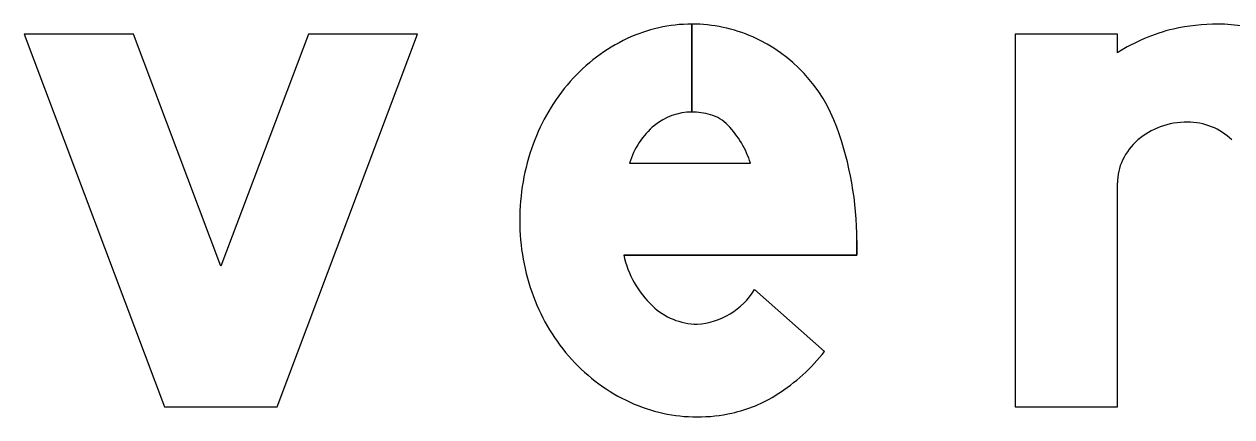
# Model space of a CAD drawing. Extents: x 1806251 to 1809821, y 414895 to 422886.
# Drawn here: x 1809677.3103 to 1809677.5467, y 415112.3253 to 415112.4023 of the extents above; entities that cross this region are included whole.
import ezdxf

# ---------------------------------------------------------------- set-up
doc = ezdxf.new("R2010")
doc.units = 0
for name, color, linetype in [('GSBWFILL', 7, 'Continuous'), ('GSCOLORFILL', 7, 'Continuous'), ('GSOUTLINE', 7, 'Continuous')]:
    doc.layers.add(name, color=color, linetype=linetype)

msp = doc.modelspace()

# ---------------------------------------------------------------- linework, layer by layer
at = {"layer": 'GSBWFILL'}
for p, q in [((1809677.441016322, 415112.40232287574), (1809677.441016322, 415112.38507287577)), ((1809677.4410213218, 415112.38507287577), (1809677.4410213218, 415112.40232287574)), ((1809677.4288163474, 415112.3750508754), (1809677.452506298, 415112.3750508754)), ((1809677.4533032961, 415112.35027787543), (1809677.4669947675, 415112.3381568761))]:
    msp.add_line(p, q, dxfattribs=at)
msp.add_lwpolyline([(1809677.331685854, 415112.40032287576), (1809677.3103138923, 415112.40032287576), (1809677.337813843, 415112.32732287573), (1809677.3598138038, 415112.32732287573), (1809677.3873137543, 415112.40032287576), (1809677.3659417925, 415112.40032287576), (1809677.3488138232, 415112.3548558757)], close=True, dxfattribs=at)
for points in [[(1809677.5243138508, 415112.39671137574), (1809677.5243138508, 415112.40032287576), (1809677.5043138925, 415112.40032287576), (1809677.5043138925, 415112.32732287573), (1809677.5243138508, 415112.32732287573), (1809677.5243138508, 415112.3711818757)], [(1809677.4733137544, 415112.3599033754), (1809677.4733137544, 415112.35705087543), (1809677.4276758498, 415112.35705087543)]]:
    msp.add_lwpolyline(points, dxfattribs=at)
for centre, major_axis, ratio, start_param, end_param in [((1809677.4410162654, 415112.37270260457), (1.813717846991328e-18, 0.029620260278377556), 0.9999979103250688, 0, 0.44195983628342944), ((1809677.4410162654, 415112.37270260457), (1.8137178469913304e-18, 0.02962026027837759), 0.9999979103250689, 5.868518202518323, 6.283016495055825), ((1809677.5436601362, 415112.3663371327), (2.2051146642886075e-18, 0.036012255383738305), 0.9999979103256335, 0.23508775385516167, 0.5671317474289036), ((1809677.5440010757, 415112.36232026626), (2.4494533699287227e-18, 0.04000260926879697), 0.9999979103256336, 0, 0.21998619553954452), ((1809677.5440010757, 415112.37416764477), (1.7240106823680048e-18, 0.02815523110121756), 0.9999979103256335, 5.914285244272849, 6.283185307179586), ((1809677.4430499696, 415112.36840461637), (2.1048688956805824e-18, 0.03437511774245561), 0.999997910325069, 0.4419598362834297, 0.8517464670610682), ((1809677.4402653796, 415112.3715264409), (1.898202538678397e-18, 0.030999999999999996), 0.9999979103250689, 5.061282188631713, 5.8616345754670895), ((1809677.4462232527, 415112.3656267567), (2.3631087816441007e-18, 0.0385924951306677), 0.9999979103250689, 0.851746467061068, 1.2229429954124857), ((1809677.4410162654, 415112.37348025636), (7.098431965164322e-19, 0.011592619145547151), 0.9999979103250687, 0, 0.6843190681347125), ((1809677.4410162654, 415112.3716302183), (8.231253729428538e-19, 0.013442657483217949), 0.9999979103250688, 6.008019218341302, 6.282813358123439), ((1809677.4426309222, 415112.3773493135), (4.592425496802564e-19, 0.007499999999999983), 0.9999979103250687, 5.468650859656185, 6.00801926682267), ((1809677.4438473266, 415112.3704777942), (9.620521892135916e-19, 0.015711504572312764), 0.9999979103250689, 0.7031381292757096, 1.2754468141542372), ((1809677.4336876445, 415112.3689125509), (1.2120804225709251e-18, 0.019794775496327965), 0.9999979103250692, 5.02769235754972, 5.468650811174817), ((1809677.4083138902, 415112.3599032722), (3.980102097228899e-18, 0.06500000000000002), 0.9999979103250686, 4.71238898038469, 5.061282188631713), ((1809677.5373623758, 415112.3692319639), (8.426853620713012e-19, 0.013762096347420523), 0.9999979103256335, 0.3457036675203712, 0.7157182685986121), ((1809677.5380335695, 415112.36736839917), (9.639713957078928e-19, 0.015742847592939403), 0.9999979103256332, 0, 0.3457036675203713), ((1809677.5380335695, 415112.37047768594), (7.735824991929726e-19, 0.012633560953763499), 0.9999979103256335, 5.900623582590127, 6.283185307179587), ((1809677.5381714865, 415112.3708204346), (7.509598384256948e-19, 0.012264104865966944), 0.9999979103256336, 5.512269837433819, 5.900623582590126), ((1809677.5363290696, 415112.37042032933), (7.462577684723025e-19, 0.012187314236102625), 0.9999979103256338, 0.7157182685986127, 1.1262308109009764), ((1809677.4511981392, 415112.36382287), (2.6871407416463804e-18, 0.04388433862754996), 0.9999979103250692, 1.2229429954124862, 1.5707962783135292), ((1809677.5347309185, 415112.37118164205), (6.378627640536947e-19, 0.010417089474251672), 0.9999979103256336, 1.126230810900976, 1.5707963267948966), ((1809677.4498847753, 415112.3638228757), (2.606720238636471e-18, 0.042570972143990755), 0.9999979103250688, 1.5707963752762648, 1.928625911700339), ((1809677.4468889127, 415112.36129172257), (1.2047853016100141e-18, 0.019675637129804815), 0.9999979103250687, 1.7880321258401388, 2.378696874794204), ((1809677.4460699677, 415112.36239641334), (2.357333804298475e-18, 0.038498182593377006), 0.9999979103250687, 1.928625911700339, 2.305122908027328), ((1809677.441094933, 415112.357822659), (8.78780019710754e-19, 0.014351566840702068), 0.9999979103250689, 3.209537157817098, 4.1588367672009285), ((1809677.442242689, 415112.3565164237), (7.968392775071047e-19, 0.013013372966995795), 0.9999979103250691, 2.3832044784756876, 3.128267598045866), ((1809677.4376780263, 415112.36112493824), (2.2804488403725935e-18, 0.037242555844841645), 0.9999979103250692, 3.7104134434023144, 4.047817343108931), ((1809677.4436334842, 415112.3601968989), (2.156342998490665e-18, 0.03521575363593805), 0.9999979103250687, 2.3051229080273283, 2.711411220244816), ((1809677.4429257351, 415112.35291647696), (1.6838893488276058e-18, 0.02749999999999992), 0.9999979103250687, 3.3593099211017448, 3.710413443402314), ((1809677.4420692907, 415112.35678787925), (1.9266757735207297e-18, 0.03146500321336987), 0.999997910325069, 2.7114112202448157, 3.141592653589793), ((1809677.4420692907, 415112.35678787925), (1.926675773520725e-18, 0.03146500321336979), 0.9999979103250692, 3.141592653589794, 3.359309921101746)]:
    msp.add_ellipse(centre, major_axis=major_axis, ratio=ratio, start_param=start_param, end_param=end_param, dxfattribs=at)
at = {"layer": 'GSCOLORFILL'}
for p, q in [((1809677.441016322, 415112.40232287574), (1809677.441016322, 415112.38507287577)), ((1809677.4410213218, 415112.38507287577), (1809677.4410213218, 415112.40232287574)), ((1809677.4288163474, 415112.3750508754), (1809677.452506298, 415112.3750508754)), ((1809677.4533032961, 415112.35027787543), (1809677.4669947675, 415112.3381568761))]:
    msp.add_line(p, q, dxfattribs=at)
msp.add_lwpolyline([(1809677.331685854, 415112.40032287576), (1809677.3103138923, 415112.40032287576), (1809677.337813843, 415112.32732287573), (1809677.3598138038, 415112.32732287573), (1809677.3873137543, 415112.40032287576), (1809677.3659417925, 415112.40032287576), (1809677.3488138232, 415112.3548558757)], close=True, dxfattribs=at)
for points in [[(1809677.5243138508, 415112.39671137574), (1809677.5243138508, 415112.40032287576), (1809677.5043138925, 415112.40032287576), (1809677.5043138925, 415112.32732287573), (1809677.5243138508, 415112.32732287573), (1809677.5243138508, 415112.3711818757)], [(1809677.4733137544, 415112.3599033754), (1809677.4733137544, 415112.35705087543), (1809677.4276758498, 415112.35705087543)]]:
    msp.add_lwpolyline(points, dxfattribs=at)
for centre, major_axis, ratio, start_param, end_param in [((1809677.4410162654, 415112.37270260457), (1.813717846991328e-18, 0.029620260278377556), 0.9999979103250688, 0, 0.44195983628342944), ((1809677.4410162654, 415112.37270260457), (1.8137178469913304e-18, 0.02962026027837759), 0.9999979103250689, 5.868518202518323, 6.283016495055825), ((1809677.5436601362, 415112.3663371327), (2.2051146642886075e-18, 0.036012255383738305), 0.9999979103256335, 0.23508775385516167, 0.5671317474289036), ((1809677.5440010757, 415112.36232026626), (2.4494533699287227e-18, 0.04000260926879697), 0.9999979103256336, 0, 0.21998619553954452), ((1809677.5440010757, 415112.37416764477), (1.7240106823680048e-18, 0.02815523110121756), 0.9999979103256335, 5.914285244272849, 6.283185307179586), ((1809677.4430499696, 415112.36840461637), (2.1048688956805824e-18, 0.03437511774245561), 0.999997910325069, 0.4419598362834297, 0.8517464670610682), ((1809677.4402653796, 415112.3715264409), (1.898202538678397e-18, 0.030999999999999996), 0.9999979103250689, 5.061282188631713, 5.8616345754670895), ((1809677.4462232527, 415112.3656267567), (2.3631087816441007e-18, 0.0385924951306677), 0.9999979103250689, 0.851746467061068, 1.2229429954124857), ((1809677.4410162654, 415112.37348025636), (7.098431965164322e-19, 0.011592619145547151), 0.9999979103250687, 0, 0.6843190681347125), ((1809677.4410162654, 415112.3716302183), (8.231253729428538e-19, 0.013442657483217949), 0.9999979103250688, 6.008019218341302, 6.282813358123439), ((1809677.4426309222, 415112.3773493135), (4.592425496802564e-19, 0.007499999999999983), 0.9999979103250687, 5.468650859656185, 6.00801926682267), ((1809677.4438473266, 415112.3704777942), (9.620521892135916e-19, 0.015711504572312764), 0.9999979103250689, 0.7031381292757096, 1.2754468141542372), ((1809677.4336876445, 415112.3689125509), (1.2120804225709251e-18, 0.019794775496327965), 0.9999979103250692, 5.02769235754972, 5.468650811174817), ((1809677.4083138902, 415112.3599032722), (3.980102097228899e-18, 0.06500000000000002), 0.9999979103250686, 4.71238898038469, 5.061282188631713), ((1809677.5373623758, 415112.3692319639), (8.426853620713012e-19, 0.013762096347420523), 0.9999979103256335, 0.3457036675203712, 0.7157182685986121), ((1809677.5380335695, 415112.36736839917), (9.639713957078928e-19, 0.015742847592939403), 0.9999979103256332, 0, 0.3457036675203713), ((1809677.5380335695, 415112.37047768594), (7.735824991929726e-19, 0.012633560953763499), 0.9999979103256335, 5.900623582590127, 6.283185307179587), ((1809677.5381714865, 415112.3708204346), (7.509598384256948e-19, 0.012264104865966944), 0.9999979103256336, 5.512269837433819, 5.900623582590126), ((1809677.5363290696, 415112.37042032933), (7.462577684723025e-19, 0.012187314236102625), 0.9999979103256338, 0.7157182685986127, 1.1262308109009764), ((1809677.4511981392, 415112.36382287), (2.6871407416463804e-18, 0.04388433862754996), 0.9999979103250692, 1.2229429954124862, 1.5707962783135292), ((1809677.5347309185, 415112.37118164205), (6.378627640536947e-19, 0.010417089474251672), 0.9999979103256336, 1.126230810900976, 1.5707963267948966), ((1809677.4498847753, 415112.3638228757), (2.606720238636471e-18, 0.042570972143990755), 0.9999979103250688, 1.5707963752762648, 1.928625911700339), ((1809677.4468889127, 415112.36129172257), (1.2047853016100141e-18, 0.019675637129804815), 0.9999979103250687, 1.7880321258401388, 2.378696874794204), ((1809677.4460699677, 415112.36239641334), (2.357333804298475e-18, 0.038498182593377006), 0.9999979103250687, 1.928625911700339, 2.305122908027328), ((1809677.441094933, 415112.357822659), (8.78780019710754e-19, 0.014351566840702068), 0.9999979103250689, 3.209537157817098, 4.1588367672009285), ((1809677.442242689, 415112.3565164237), (7.968392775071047e-19, 0.013013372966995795), 0.9999979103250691, 2.3832044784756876, 3.128267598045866), ((1809677.4376780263, 415112.36112493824), (2.2804488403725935e-18, 0.037242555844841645), 0.9999979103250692, 3.7104134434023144, 4.047817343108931), ((1809677.4436334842, 415112.3601968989), (2.156342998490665e-18, 0.03521575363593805), 0.9999979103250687, 2.3051229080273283, 2.711411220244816), ((1809677.4429257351, 415112.35291647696), (1.6838893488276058e-18, 0.02749999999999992), 0.9999979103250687, 3.3593099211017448, 3.710413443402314), ((1809677.4420692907, 415112.35678787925), (1.9266757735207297e-18, 0.03146500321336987), 0.999997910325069, 2.7114112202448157, 3.141592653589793), ((1809677.4420692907, 415112.35678787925), (1.926675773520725e-18, 0.03146500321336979), 0.9999979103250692, 3.141592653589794, 3.359309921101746)]:
    msp.add_ellipse(centre, major_axis=major_axis, ratio=ratio, start_param=start_param, end_param=end_param, dxfattribs=at)
at = {"layer": 'GSOUTLINE'}
for p, q in [((1809677.4288163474, 415112.3750508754), (1809677.452506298, 415112.3750508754)), ((1809677.4669947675, 415112.3381568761), (1809677.4533032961, 415112.35027787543))]:
    msp.add_line(p, q, dxfattribs=at)
msp.add_lwpolyline([(1809677.331685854, 415112.40032287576), (1809677.3103138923, 415112.40032287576), (1809677.337813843, 415112.32732287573), (1809677.3598138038, 415112.32732287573), (1809677.3873137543, 415112.40032287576), (1809677.3659417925, 415112.40032287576), (1809677.3488138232, 415112.3548558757)], close=True, dxfattribs=at)
for points in [[(1809677.5243138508, 415112.39671137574), (1809677.5243138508, 415112.40032287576), (1809677.5043138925, 415112.40032287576), (1809677.5043138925, 415112.32732287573), (1809677.5243138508, 415112.32732287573), (1809677.5243138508, 415112.3711818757)], [(1809677.4276758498, 415112.35705087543), (1809677.4733137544, 415112.35705087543), (1809677.4733137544, 415112.3599033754)]]:
    msp.add_lwpolyline(points, dxfattribs=at)
for centre, major_axis, ratio, start_param, end_param in [((1809677.4410162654, 415112.37270260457), (1.8137178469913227e-18, 0.02962026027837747), 0.9999979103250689, 0, 0.44195983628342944), ((1809677.4410162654, 415112.37270260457), (1.8137178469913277e-18, 0.02962026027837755), 0.9999979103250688, 5.868518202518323, 6.283185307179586), ((1809677.5436601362, 415112.3663371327), (2.2051146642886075e-18, 0.036012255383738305), 0.9999979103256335, 0.23508775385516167, 0.5671317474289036), ((1809677.5440010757, 415112.36232026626), (2.449453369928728e-18, 0.04000260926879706), 0.9999979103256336, 0, 0.21998619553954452), ((1809677.5440010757, 415112.37416764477), (1.7240106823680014e-18, 0.028155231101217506), 0.9999979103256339, 5.914285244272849, 6.283185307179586), ((1809677.4430499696, 415112.36840461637), (2.1048688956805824e-18, 0.03437511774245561), 0.999997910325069, 0.4419598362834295, 0.8517464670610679), ((1809677.4402653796, 415112.3715264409), (1.8982025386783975e-18, 0.031000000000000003), 0.9999979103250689, 5.061282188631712, 5.861634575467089), ((1809677.4462232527, 415112.3656267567), (2.3631087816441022e-18, 0.038592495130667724), 0.9999979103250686, 0.851746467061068, 1.2229429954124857), ((1809677.4410162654, 415112.37348025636), (7.098431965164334e-19, 0.011592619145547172), 0.9999979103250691, 0, 0.6843190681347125), ((1809677.4410162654, 415112.3716302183), (8.231253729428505e-19, 0.013442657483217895), 0.999997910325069, 6.008019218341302, 6.283185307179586), ((1809677.4426309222, 415112.3773493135), (4.592425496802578e-19, 0.007500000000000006), 0.9999979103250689, 5.468650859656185, 6.00801926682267), ((1809677.4438473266, 415112.3704777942), (9.620521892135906e-19, 0.015711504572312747), 0.9999979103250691, 0.7031381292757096, 1.2754468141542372), ((1809677.4336876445, 415112.3689125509), (1.2120804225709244e-18, 0.01979477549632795), 0.9999979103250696, 5.02769235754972, 5.468650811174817), ((1809677.4083138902, 415112.3599032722), (3.980102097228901e-18, 0.06500000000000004), 0.9999979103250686, 4.71238898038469, 5.061282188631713), ((1809677.5373623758, 415112.3692319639), (8.426853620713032e-19, 0.013762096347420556), 0.9999979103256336, 0.3457036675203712, 0.7157182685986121), ((1809677.5380335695, 415112.36736839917), (9.639713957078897e-19, 0.015742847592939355), 0.9999979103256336, 0, 0.3457036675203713), ((1809677.5380335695, 415112.37047768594), (7.735824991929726e-19, 0.012633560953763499), 0.9999979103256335, 5.900623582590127, 6.283185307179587), ((1809677.5381714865, 415112.3708204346), (7.509598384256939e-19, 0.012264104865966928), 0.9999979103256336, 5.512269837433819, 5.900623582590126), ((1809677.5363290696, 415112.37042032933), (7.462577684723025e-19, 0.012187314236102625), 0.9999979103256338, 0.7157182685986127, 1.1262308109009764), ((1809677.4511981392, 415112.36382287), (2.6871407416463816e-18, 0.04388433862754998), 0.999997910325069, 1.2229429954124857, 1.5707962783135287), ((1809677.5347309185, 415112.37118164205), (6.378627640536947e-19, 0.010417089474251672), 0.9999979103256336, 1.126230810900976, 1.5707963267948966), ((1809677.4498847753, 415112.3638228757), (2.6067202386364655e-18, 0.04257097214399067), 0.9999979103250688, 1.5707963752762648, 1.928625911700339), ((1809677.4468889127, 415112.36129172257), (1.2047853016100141e-18, 0.019675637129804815), 0.9999979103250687, 1.7880321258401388, 2.378696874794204), ((1809677.4460699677, 415112.36239641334), (2.3573338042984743e-18, 0.03849818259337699), 0.9999979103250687, 1.928625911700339, 2.305122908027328), ((1809677.441094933, 415112.357822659), (8.78780019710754e-19, 0.014351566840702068), 0.9999979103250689, 3.209537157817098, 4.1588367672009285), ((1809677.442242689, 415112.3565164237), (7.968392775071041e-19, 0.013013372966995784), 0.9999979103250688, 2.383204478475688, 3.1282675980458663), ((1809677.4376780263, 415112.36112493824), (2.280448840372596e-18, 0.03724255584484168), 0.9999979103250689, 3.7104134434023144, 4.047817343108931), ((1809677.4436334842, 415112.3601968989), (2.1563429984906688e-18, 0.03521575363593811), 0.9999979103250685, 2.305122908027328, 2.711411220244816), ((1809677.4429257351, 415112.35291647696), (1.6838893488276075e-18, 0.027499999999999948), 0.999997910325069, 3.3593099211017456, 3.710413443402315), ((1809677.4420692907, 415112.35678787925), (1.9266757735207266e-18, 0.03146500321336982), 0.9999979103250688, 2.711411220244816, 3.1415926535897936), ((1809677.4420692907, 415112.35678787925), (1.9266757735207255e-18, 0.0314650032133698), 0.999997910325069, 3.141592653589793, 3.359309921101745)]:
    msp.add_ellipse(centre, major_axis=major_axis, ratio=ratio, start_param=start_param, end_param=end_param, dxfattribs=at)

doc.saveas('drawing.dxf')
